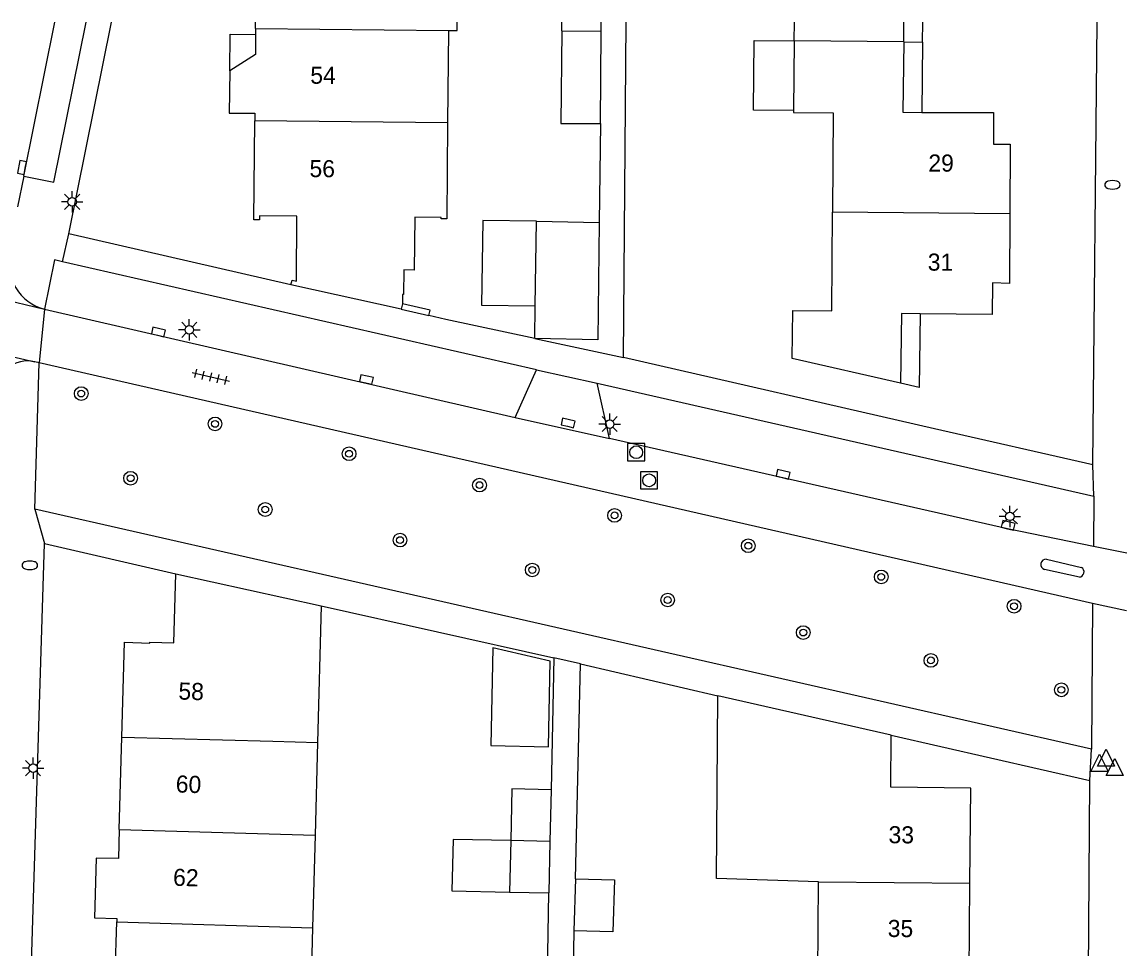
# Model space of a CAD drawing. Extents: x 125000 to 129004, y 397500 to 399008.
# Drawn here: x 127514.7 to 127579.1, y 398945.8 to 399000 of the extents above; entities that cross this region are included whole.
import ezdxf

# ---------------------------------------------------------------- set-up
doc = ezdxf.new("R2010")
doc.units = 0
for name, color, linetype in [('gg-afsc-erfafscheiding', 7, 'Continuous'), ('gg-afsc-muur', 7, 'Continuous'), ('gg-anno-huisnummerreeks BGT', 7, 'Continuous'), ('gg-bbg-bijgebouw', 7, 'Continuous'), ('gg-bbg-gedigitaliseerde bebouwing', 7, 'Continuous'), ('gg-bbg-gedigitaliseerde bijgebouw', 7, 'Continuous'), ('gg-bbg-hoofdgebouw', 7, 'Continuous'), ('gg-bbg-luifel en loopbrug', 7, 'Continuous'), ('gg-bbg-tussenscheiding', 7, 'Continuous'), ('gg-knt-verharding', 7, 'Continuous'), ('gg-knt-verharding nz', 7, 'Continuous'), ('gt-grn-weggrens', 7, 'Continuous'), ('gt-symb-boom', 7, 'Continuous'), ('gt-symb-brandkraan', 7, 'Continuous'), ('gt-symb-kolk', 7, 'Continuous'), ('gt-symb-lichtmast', 7, 'Continuous'), ('gt-symb-rioolschacht', 7, 'Continuous'), ('gt-symb-tegel verharding', 7, 'Continuous'), ('gt-symb-waterafsluiter', 7, 'Continuous')]:
    doc.layers.add(name, color=color, linetype=linetype)

# ---------------------------------------------------------------- blocks, each defined once
blk = doc.blocks.new('gt0-BOOM')
at = {"layer": 'gt-symb-boom'}
for radius in [0.4, 0.2]:
    blk.add_circle((0, 0), radius, dxfattribs=at)
blk = doc.blocks.new('gt0-KOLK')
at = {"layer": 'gt-symb-kolk'}
blk.add_lwpolyline([(0, 0), (0.375, 0), (0.375, 0.4), (-0.375, 0.4), (-0.375, 0), (0, 0)], dxfattribs=at)
blk = doc.blocks.new('gt0-LMAST')
at = {"layer": 'gt-symb-lichtmast'}
for p, q in [((-0.182, 0.173), (-0.447, 0.438)), ((-0.005, 0.246), (-0.005, 0.621)), ((0.172, 0.173), (0.437, 0.438)), ((-0.255, -0.004), (-0.63, -0.004)), ((-0.182, -0.181), (-0.447, -0.446)), ((-0.005, -0.254), (-0.005, -0.629)), ((0.437, -0.446), (0.172, -0.181)), ((0.245, -0.004), (0.62, -0.004))]:
    blk.add_line(p, q, dxfattribs=at)
blk.add_circle((-0.005, -0.004), 0.25, dxfattribs=at)
blk = doc.blocks.new('gt0-TEG1')
at = {"layer": 'gt-symb-tegel verharding'}
for p, q in [((-1.125, 0), (1.125, 0)), ((-0.9, -0.25), (-0.9, 0.25)), ((-0.45, -0.25), (-0.45, 0.25)), ((0, -0.25), (0, 0.25)), ((0.45, -0.25), (0.45, 0.25)), ((0.9, -0.25), (0.9, 0.25))]:
    blk.add_line(p, q, dxfattribs=at)
blk = doc.blocks.new('gt0-BR')
at = {"layer": 'gt-symb-brandkraan'}
for centre, radius, start, end in [((-0.244, 0), 0.206, 107.56694, 252.43307), ((0.599, -2.664), 3, 106.89205, 107.56694), ((0, -0.691), 0.938, 73.10799, 106.89205), ((-0.599, -2.664), 3, 72.43309, 73.10799), ((0.244, 0), 0.206, 287.56695, 72.43309), ((0.599, 2.664), 3, 252.43307, 253.10797), ((0, 0.691), 0.938, 253.10797, 286.89206), ((-0.599, 2.664), 3, 286.89206, 287.56695)]:
    blk.add_arc(centre, radius, start, end, dxfattribs=at)
blk = doc.blocks.new('gt0-RS')
at = {"layer": 'gt-symb-rioolschacht'}
blk.add_lwpolyline([(-0.5, -0.5), (0.5, -0.5), (0.5, 0.5), (-0.5, 0.5)], close=True, dxfattribs=at)
blk.add_circle((0, 0), 0.375, dxfattribs=at)
blk = doc.blocks.new('gt0-WAFSL')
at = {"layer": 'gt-symb-waterafsluiter'}
for p, q in [((-0.5, -0.333), (0, 0.667)), ((0, 0.667), (0.5, -0.333)), ((0.5, -0.333), (-0.5, -0.333))]:
    blk.add_line(p, q, dxfattribs=at)

msp = doc.modelspace()

# ---------------------------------------------------------------- linework, layer by layer
at = {"layer": 'gg-afsc-erfafscheiding'}
for p, q in [((127549.876, 398980.39), (127550.041, 399000)), ((127568.045, 398976.228), (127549.876, 398980.39)), ((127545.436, 398944.327), (127545.52, 398949.095)), ((127546.984, 398946.88), (127546.94, 398944.607))]:
    msp.add_line(p, q, dxfattribs=at)
at = {"layer": 'gg-afsc-muur'}
for p, q in [((127548.528, 398994.075), (127548.465, 398988.287)), ((127536.892, 398983.208), (127538.513, 398982.853)), ((127544.694, 398981.5), (127539.507, 398982.621)), ((127532.217, 398965.875), (127545.807, 398962.844)), ((127545.807, 398962.844), (127545.646, 398955.13)), ((127547.067, 398949.923), (127547.367, 398962.484)), ((127547.367, 398962.484), (127555.393, 398960.619))]:
    msp.add_line(p, q, dxfattribs=at)
msp.add_lwpolyline([(127538.513, 398982.853), (127538.581, 398983.166), (127536.961, 398983.52)], dxfattribs=at)
at = {"layer": 'gg-bbg-bijgebouw'}
for p, q in [((127546.223, 398994.077), (127548.528, 398994.075)), ((127544.72, 398983.406), (127544.788, 398988.356)), ((127544.788, 398988.356), (127548.465, 398988.287)), ((127544.694, 398981.5), (127544.72, 398983.406)), ((127545.646, 398955.13), (127545.583, 398952.11)), ((127543.287, 398952.158), (127543.226, 398949.14)), ((127545.583, 398952.11), (127545.52, 398949.095)), ((127547.067, 398949.923), (127546.984, 398946.88)), ((127543.226, 398949.14), (127545.52, 398949.095))]:
    msp.add_line(p, q, dxfattribs=at)
for points in [[(127548.465, 398988.287), (127548.369, 398981.429), (127544.694, 398981.5)], [(127545.646, 398955.13), (127543.348, 398955.177), (127543.287, 398952.158)], [(127547.067, 398949.923), (127549.346, 398949.861), (127549.263, 398946.818), (127546.984, 398946.88)]]:
    msp.add_lwpolyline(points, dxfattribs=at)
at = {"layer": 'gg-bbg-gedigitaliseerde bebouwing'}
for p, q in [((127559.852, 398998.903), (127559.861, 399000)), ((127532.217, 398965.875), (127532.004, 398957.88)), ((127532.004, 398957.88), (127531.86, 398952.471)), ((127531.86, 398952.471), (127531.716, 398947.064)), ((127561.266, 398949.742), (127555.301, 398949.946)), ((127561.227, 398944.345), (127561.266, 398949.742))]:
    msp.add_line(p, q, dxfattribs=at)
for points in [[(127559.816, 398994.831), (127559.815, 398994.706), (127562.118, 398994.69), (127562.08, 398988.888)], [(127559.761, 398983.137), (127562.043, 398983.124), (127562.08, 398988.888)], [(127531.716, 398947.064), (127531.572, 398941.665), (127528.954, 398941.744)]]:
    msp.add_lwpolyline(points, dxfattribs=at)
at = {"layer": 'gg-bbg-gedigitaliseerde bijgebouw'}
for p, q in [((127546.277, 398999.485), (127546.281, 399000)), ((127548.576, 398999.466), (127548.58, 399000)), ((127546.277, 398999.485), (127546.223, 398994.077)), ((127548.528, 398994.075), (127548.576, 398999.466))]:
    msp.add_line(p, q, dxfattribs=at)
msp.add_lwpolyline([(127559.816, 398994.831), (127557.47, 398994.852), (127557.506, 398998.924), (127559.852, 398998.903)], dxfattribs=at)
at = {"layer": 'gg-bbg-hoofdgebouw'}
for p, q in [((127528.385, 398999.621), (127528.388, 399000)), ((127566.245, 398998.848), (127566.256, 399000)), ((127528.385, 398999.621), (127528.382, 398999.267)), ((127539.65, 398999.506), (127539.605, 398994.104)), ((127536.892, 398983.208), (127530.437, 398984.641)), ((127536.961, 398983.52), (127536.892, 398983.208)), ((127523.719, 398967.751), (127532.217, 398965.875)), ((127555.301, 398949.946), (127555.393, 398960.619)), ((127565.51, 398958.309), (127555.393, 398960.619)), ((127520.427, 398952.809), (127520.581, 398958.207)), ((127570.067, 398944.263), (127570.114, 398949.662)), ((127520.118, 398942.012), (127520.272, 398947.41))]:
    msp.add_line(p, q, dxfattribs=at)
for points in [[(127539.65, 398999.506), (127540.158, 398999.507), (127540.163, 399000)], [(127528.382, 398999.267), (127528.372, 398998.104), (127526.879, 398997.155)], [(127566.245, 398998.848), (127566.204, 398994.722), (127567.303, 398994.721)], [(127526.879, 398997.155), (127526.852, 398994.681), (127528.341, 398994.665), (127528.337, 398994.222)], [(127530.437, 398984.641), (127530.516, 398984.92), (127530.785, 398984.844), (127530.789, 398988.649), (127528.618, 398988.669), (127528.616, 398988.443), (127528.286, 398988.446), (127528.337, 398994.222)], [(127567.303, 398994.721), (127571.494, 398994.719), (127571.493, 398992.868), (127572.471, 398992.869), (127572.445, 398988.795)], [(127539.605, 398994.104), (127539.558, 398988.499), (127539.23, 398988.503), (127539.231, 398988.583), (127537.68, 398988.602), (127537.642, 398985.5), (127537.045, 398985.508), (127537.027, 398984.066), (127536.968, 398984.067), (127536.961, 398983.52)], [(127572.445, 398988.795), (127572.42, 398984.726), (127571.428, 398984.764), (127571.419, 398982.91), (127567.215, 398982.953)], [(127566.06, 398978.887), (127559.724, 398980.332), (127559.761, 398983.137)], [(127567.215, 398982.953), (127566.116, 398982.964), (127566.06, 398978.887)], [(127520.581, 398958.207), (127520.739, 398963.746), (127522.215, 398963.697), (127522.208, 398963.747), (127523.611, 398963.716), (127523.719, 398967.751)], [(127570.114, 398949.662), (127570.162, 398955.225), (127565.491, 398955.269), (127565.51, 398958.309)], [(127520.427, 398952.809), (127520.378, 398951.101), (127519.078, 398951.138), (127518.978, 398947.64), (127520.278, 398947.603), (127520.272, 398947.41)]]:
    msp.add_lwpolyline(points, dxfattribs=at)
at = {"layer": 'gg-bbg-luifel en loopbrug'}
for p, q in [((127567.344, 398998.829), (127567.356, 399000)), ((127566.245, 398998.848), (127567.344, 398998.829)), ((127567.344, 398998.829), (127567.303, 398994.721))]:
    msp.add_line(p, q, dxfattribs=at)
for points in [[(127526.879, 398997.155), (127526.902, 398999.283), (127528.382, 398999.267)], [(127544.788, 398988.356), (127541.656, 398988.399), (127541.588, 398983.449), (127544.72, 398983.406)], [(127567.215, 398982.953), (127567.156, 398978.637), (127566.06, 398978.887)], [(127542.247, 398963.416), (127542.128, 398957.709), (127545.498, 398957.639), (127545.602, 398962.642), (127542.247, 398963.416)], [(127543.287, 398952.158), (127539.92, 398952.228), (127539.857, 398949.21), (127543.226, 398949.14)]]:
    msp.add_lwpolyline(points, dxfattribs=at)
at = {"layer": 'gg-bbg-tussenscheiding'}
for p, q in [((127528.385, 398999.621), (127539.65, 398999.506)), ((127546.277, 398999.485), (127548.576, 398999.466)), ((127559.852, 398998.903), (127559.816, 398994.831)), ((127566.245, 398998.848), (127559.852, 398998.903)), ((127539.605, 398994.104), (127528.337, 398994.222)), ((127572.445, 398988.795), (127562.08, 398988.888)), ((127520.581, 398958.207), (127529.401, 398957.96)), ((127529.401, 398957.96), (127532.004, 398957.88)), ((127520.427, 398952.809), (127531.86, 398952.471)), ((127545.583, 398952.11), (127543.287, 398952.158)), ((127561.266, 398949.742), (127570.114, 398949.662)), ((127520.272, 398947.41), (127531.716, 398947.064))]:
    msp.add_line(p, q, dxfattribs=at)
at = {"layer": 'gg-knt-verharding'}
for p, q in [((127517.472, 398987.613), (127519.967, 399000)), ((127577.296, 398974.109), (127577.544, 399000)), ((127514.851, 398990.994), (127514.474, 398989.194)), ((127530.437, 398984.641), (127517.472, 398987.613)), ((127544.797, 398979.669), (127517.101, 398985.989)), ((127506.093, 398985.643), (127516.065, 398983.213)), ((127516.065, 398983.213), (127543.542, 398976.894)), ((127539.507, 398982.621), (127538.513, 398982.853)), ((127505.718, 398982.356), (127515.495, 398980.144)), ((127515.488, 398971.52), (127515.741, 398980.088)), ((127515.741, 398980.088), (127515.495, 398980.144)), ((127577.279, 398966.009), (127515.741, 398980.088)), ((127543.542, 398976.894), (127544.797, 398979.669)), ((127549.053, 398975.661), (127548.339, 398978.893)), ((127548.339, 398978.893), (127577.344, 398972.284)), ((127577.296, 398974.109), (127568.045, 398976.228)), ((127577.344, 398972.284), (127577.323, 398969.35)), ((127577.221, 398957.499), (127515.488, 398971.52)), ((127515.086, 398938.239), (127516.057, 398969.53)), ((127516.057, 398969.53), (127523.719, 398967.751)), ((127579.288, 398968.946), (127577.323, 398969.35)), ((127574.58, 398968.598), (127576.638, 398968.127)), ((127576.507, 398967.555), (127574.473, 398968.005)), ((127577.279, 398966.009), (127577.221, 398957.499)), ((127579.256, 398965.577), (127577.279, 398966.009)), ((127565.51, 398958.309), (127577.127, 398955.674)), ((127576.788, 398915.397), (127577.127, 398955.674))]:
    msp.add_line(p, q, dxfattribs=at)
for points in [[(127514.851, 398990.994), (127516.595, 398990.631), (127518.482, 399000)], [(127517.101, 398985.989), (127516.644, 398986.093), (127516.065, 398983.213)], [(127577.323, 398969.35), (127572.303, 398970.381), (127549.053, 398975.661)]]:
    msp.add_lwpolyline(points, dxfattribs=at)
for centre, radius, start, end in [((127516.755, 398985.892), 2.767, 167.03166, 255.5574), ((127515.083, 398978.206), 1.982, 77.98639, 176.87234), ((127574.551, 398968.297), 0.302, 84.59008, 254.95331), ((127576.466, 398967.865), 0.313, 277.60193, 56.59912)]:
    msp.add_arc(centre, radius, start, end, dxfattribs=at)
at = {"layer": 'gg-knt-verharding nz'}
msp.add_line((127514.851, 398990.994), (127516.659, 399000), dxfattribs=at)
at = {"layer": 'gt-grn-weggrens'}
for p, q in [((127517.101, 398985.989), (127517.472, 398987.613)), ((127516.065, 398983.213), (127515.741, 398980.088)), ((127544.694, 398981.5), (127549.876, 398980.39)), ((127544.797, 398979.669), (127548.339, 398978.893)), ((127543.542, 398976.894), (127549.053, 398975.661)), ((127577.344, 398972.284), (127577.296, 398974.109)), ((127515.488, 398971.52), (127516.057, 398969.53)), ((127547.367, 398962.484), (127545.807, 398962.844)), ((127577.127, 398955.674), (127577.221, 398957.499))]:
    msp.add_line(p, q, dxfattribs=at)

# ---------------------------------------------------------------- block references
at = {"layer": 'gt-symb-boom'}
for p in [(127518.199, 398978.285), (127526.017, 398976.511), (127533.847, 398974.765), (127521.085, 398973.336), (127541.467, 398972.933), (127528.947, 398971.508), (127549.355, 398971.163), (127536.823, 398969.717), (127557.168, 398969.385), (127544.549, 398967.972), (127564.932, 398967.569), (127552.458, 398966.218), (127572.692, 398965.853), (127560.379, 398964.315), (127567.834, 398962.69), (127575.455, 398960.968)]:
    msp.add_blockref('gt0-BOOM', p, dxfattribs=at)
at = {"layer": 'gt-symb-brandkraan'}
for p in [(127578.435, 398990.486), (127515.198, 398968.246)]:
    msp.add_blockref('gt0-BR', p, dxfattribs=at)
at = {"layer": 'gt-symb-kolk'}
for p, rotation in [((127514.935, 398991.462), 79.5773454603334), ((127522.664, 398981.691), -12.882979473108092), ((127534.819, 398978.913), -13.007504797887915), ((127546.601, 398976.369), -12.771242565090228), ((127559.152, 398973.369), -12.827123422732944), ((127572.303, 398970.381), -13.007504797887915)]:
    msp.add_blockref('gt0-KOLK', p, dxfattribs=dict(at, rotation=rotation))
at = {"layer": 'gt-symb-lichtmast'}
for p in [(127517.676, 398989.491), (127524.52, 398982.011), (127549.075, 398976.503), (127572.454, 398971.11), (127515.394, 398956.391)]:
    msp.add_blockref('gt0-LMAST', p, dxfattribs=at)
at = {"layer": 'gt-symb-rioolschacht'}
for p in [(127550.621, 398974.856), (127551.373, 398973.209)]:
    msp.add_blockref('gt0-RS', p, dxfattribs=at)
at = {"layer": 'gt-symb-tegel verharding', "rotation": -12.882979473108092}
msp.add_blockref('gt0-TEG1', (127525.769, 398979.258), dxfattribs=at)
at = {"layer": 'gt-symb-waterafsluiter'}
for p in [(127578.067, 398956.831), (127577.68, 398956.536), (127578.575, 398956.294)]:
    msp.add_blockref('gt0-WAFSL', p, dxfattribs=at)

# ---------------------------------------------------------------- texts
at = {"layer": 'gg-anno-huisnummerreeks BGT'}
for s, rotation, p in [('54', 359.5, (127531.58, 398996.393)), ('29', 359.7, (127567.684, 398991.261)), ('56', 359.5, (127531.532, 398990.937)), ('31', 359.7, (127567.648, 398985.47)), ('58', 358.3, (127523.868, 398960.403)), ('60', 358.3, (127523.713, 398954.971)), ('33', 359.5, (127565.357, 398952.003)), ('62', 358.4, (127523.557, 398949.517)), ('35', 359.5, (127565.31, 398946.523))]:
    msp.add_text(s, height=1, rotation=rotation, dxfattribs=at).set_placement(p)

doc.saveas('drawing.dxf')
